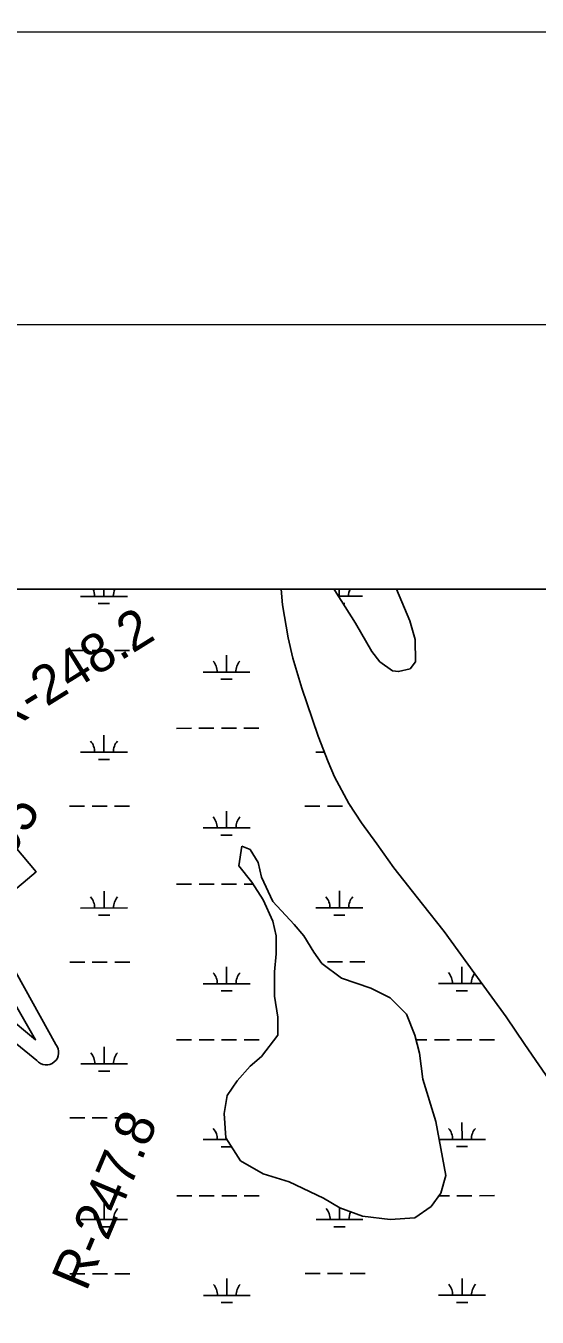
# Model space of a CAD drawing. Extents: x 3279314 to 3317160, y 734079 to 759431.
# Drawn here: x 3290027 to 3291118, y 756091 to 758848 of the extents above; entities that cross this region are included whole.
import ezdxf

# ---------------------------------------------------------------- set-up
doc = ezdxf.new("R2010")
doc.units = 0
for name, color, linetype in [('G-ANNO-NPLT', 7, 'Continuous'), ('V-ANNO-SYMB', 7, 'Continuous'), ('V-GRID-FRAM', 7, 'Continuous'), ('V-RIVR-RANG-IDEN', 7, 'Continuous'), ('V-TOPO-SHOR', 7, 'Continuous'), ('V-TOPO-WATR-IDEN', 7, 'Continuous'), ('V-WETL-SWMP', 7, 'Continuous')]:
    doc.layers.add(name, color=color, linetype=linetype)

msp = doc.modelspace()

# ---------------------------------------------------------------- linework, layer by layer
at = {"layer": 'G-ANNO-NPLT'}
msp.add_lwpolyline([(3279909.7, 734662.4), (3316576.3, 734681.1), (3316564, 758847.7), (3279897.4, 758829.1)], close=True, dxfattribs=at)
at = {"layer": 'V-ANNO-SYMB'}
msp.add_lwpolyline([(3282659.5, 735288.8), (3315742.7, 735305.7), (3315731, 758222.2), (3282647.8, 758205.4), (3282659.5, 735288.8)], dxfattribs=at)
at = {"layer": 'V-GRID-FRAM'}
msp.add_lwpolyline([(3283455.7, 757641.4), (3314923.7, 757657.4), (3314940.9, 739471.9), (3283457, 739455.9), (3283455.7, 757641.4)], dxfattribs=at)
at = {"layer": 'V-TOPO-SHOR'}
for points in [[(3291151.3, 756586.4), (3291091.9, 756673.2), (3291051.6, 756731.6), (3290984.6, 756824), (3290919.4, 756914.4), (3290873.5, 756972.8), (3290812.2, 757050.1), (3290775.8, 757101), (3290743.3, 757146.2), (3290716.4, 757187.7), (3290685.6, 757244.3), (3290672.1, 757276.5), (3290650.8, 757331.3), (3290637.3, 757371), (3290615.9, 757433.3), (3290596.5, 757497.6), (3290586.7, 757541.1), (3290574.7, 757611.2), (3290571.7, 757645)], [(3290684, 757645.1), (3290686.3, 757642.4), (3290730.5, 757572.6), (3290765.1, 757512.2), (3290782.3, 757489.6), (3290809, 757470.8), (3290822.2, 757469.1), (3290846.8, 757474.9), (3290858.1, 757490.2), (3290857.7, 757537.6), (3290846, 757577.3), (3290817.9, 757645.1)]]:
    msp.add_lwpolyline(points, dxfattribs=at)
at = {"layer": 'V-TOPO-WATR-IDEN'}
for points in [[(3289287.9, 757627), (3289527.1, 757437), (3289637.8, 757530.2), (3290049, 757041.7), (3289938.3, 756948.5), (3290091, 756672.8)], [(3289287.9, 757627), (3289527.1, 757437), (3289637.8, 757530.2), (3290049, 757041.7), (3289938.3, 756948.5), (3290091, 756672.8)], [(3290050.4, 756638.7), (3289798, 756844.3), (3289785.3, 756859.4), (3289644.6, 756740.9), (3289274, 757181.2), (3289414.7, 757299.7), (3289400.5, 757316.6), (3289247.3, 757592.8)], [(3290050.4, 756638.7), (3289798, 756844.3), (3289785.3, 756859.4), (3289644.6, 756740.9), (3289274, 757181.2), (3289414.7, 757299.7), (3289400.5, 757316.6), (3289247.3, 757592.8)], [(3289921.3, 756903.1), (3290047.8, 756683), (3289852.5, 756845.2)], [(3289921.3, 756903.1), (3290047.8, 756683), (3289852.5, 756845.2)]]:
    msp.add_lwpolyline(points, dxfattribs=at)
msp.add_arc((3290070.7, 756655.8), 26.5, 220.087, 40.087, dxfattribs=at)
msp.add_arc((3290070.7, 756655.8), 26.5, 220.087, 40.087, dxfattribs=at)
at = {"layer": 'V-WETL-SWMP'}
for p, q in [((3288660.9, 757644), (3290571.7, 757645)), ((3288660.9, 757644), (3290571.7, 757645)), ((3290143.6, 757629.7), (3290243.6, 757629.7)), ((3290193.6, 757629.7), (3290193.6, 757644.8)), ((3290571.7, 757645), (3290574.7, 757611.2)), ((3290571.7, 757645), (3290574.7, 757611.2)), ((3290684, 757645.1), (3290817.9, 757645.1)), ((3290686.3, 757642.4), (3290684, 757645.1)), ((3290684, 757645.1), (3290817.9, 757645.1)), ((3290686.3, 757642.4), (3290684, 757645.1)), ((3290730.5, 757572.6), (3290686.3, 757642.4)), ((3290730.5, 757572.6), (3290686.3, 757642.4)), ((3290694.2, 757630), (3290745.5, 757630)), ((3290695.5, 757630), (3290695.5, 757645.1)), ((3290817.9, 757645.1), (3290846, 757577.3)), ((3290817.9, 757645.1), (3290846, 757577.3)), ((3290181.6, 757614.3), (3290205.6, 757614.3)), ((3290574.7, 757611.2), (3290586.7, 757541.1)), ((3290574.7, 757611.2), (3290586.7, 757541.1)), ((3290703.9, 757614.5), (3290707.5, 757614.5)), ((3290765.1, 757512.2), (3290730.5, 757572.6)), ((3290765.1, 757512.2), (3290730.5, 757572.6)), ((3290846, 757577.3), (3290857.7, 757537.6)), ((3290846, 757577.3), (3290857.7, 757537.6)), ((3290586.7, 757541.1), (3290596.5, 757497.6)), ((3290586.7, 757541.1), (3290596.5, 757497.6)), ((3290120.3, 757514.2), (3290152.3, 757514.2)), ((3290168.3, 757514.3), (3290200.3, 757514.3)), ((3290216.3, 757514.3), (3290248.3, 757514.3)), ((3290782.3, 757489.6), (3290765.1, 757512.2)), ((3290782.3, 757489.6), (3290765.1, 757512.2)), ((3290857.7, 757537.6), (3290858.1, 757490.2)), ((3290857.7, 757537.6), (3290858.1, 757490.2)), ((3290455.1, 757468), (3290455.1, 757504)), ((3290596.5, 757497.6), (3290615.9, 757433.3)), ((3290596.5, 757497.6), (3290615.9, 757433.3)), ((3290809, 757470.8), (3290782.3, 757489.6)), ((3290809, 757470.8), (3290782.3, 757489.6)), ((3290858.1, 757490.2), (3290846.8, 757474.9)), ((3290858.1, 757490.2), (3290846.8, 757474.9)), ((3290405.1, 757467.9), (3290505.1, 757468)), ((3290822.2, 757469.1), (3290809, 757470.8)), ((3290822.2, 757469.1), (3290809, 757470.8)), ((3290846.8, 757474.9), (3290822.2, 757469.1)), ((3290846.8, 757474.9), (3290822.2, 757469.1)), ((3290443.2, 757452.5), (3290467.2, 757452.5)), ((3290615.9, 757433.3), (3290650.8, 757331.3)), ((3290615.9, 757433.3), (3290650.8, 757331.3)), ((3290348.4, 757347.8), (3290380.4, 757347.9)), ((3290396.4, 757347.9), (3290428.4, 757347.9)), ((3290444.4, 757347.9), (3290476.4, 757347.9)), ((3290492.4, 757347.9), (3290524.4, 757347.9)), ((3290193.8, 757297), (3290193.8, 757333)), ((3290650.8, 757331.3), (3290672.1, 757276.4)), ((3290650.8, 757331.3), (3290672.1, 757276.4)), ((3290143.8, 757297), (3290243.8, 757297)), ((3290645.7, 757297.3), (3290664, 757297.3)), ((3290181.8, 757281.6), (3290205.8, 757281.6)), ((3290672.1, 757276.4), (3290685.6, 757244.3)), ((3290672.1, 757276.4), (3290685.6, 757244.3)), ((3290685.6, 757244.3), (3290716.4, 757187.7)), ((3290685.6, 757244.3), (3290716.4, 757187.7)), ((3290120.4, 757181.6), (3290152.4, 757181.6)), ((3290168.4, 757181.6), (3290200.4, 757181.6)), ((3290216.4, 757181.6), (3290248.4, 757181.6)), ((3290622.4, 757181.8), (3290654.4, 757181.8)), ((3290670.4, 757181.8), (3290702.4, 757181.9)), ((3290716.4, 757187.7), (3290743.3, 757146.2)), ((3290716.4, 757187.7), (3290743.3, 757146.2)), ((3290718.4, 757181.9), (3290720.2, 757181.9)), ((3290455.3, 757135.3), (3290455.3, 757171.3)), ((3290405.3, 757135.3), (3290505.3, 757135.3)), ((3290743.3, 757146.2), (3290775.8, 757101)), ((3290743.3, 757146.2), (3290775.8, 757101)), ((3290443.3, 757119.9), (3290467.3, 757119.9)), ((3290775.8, 757101), (3290812.2, 757050.1)), ((3290775.8, 757101), (3290812.2, 757050.1)), ((3290488.2, 757096.2), (3290481.3, 757054.4)), ((3290488.2, 757096.2), (3290481.3, 757054.4)), ((3290505.6, 757089.2), (3290488.2, 757096.2)), ((3290505.6, 757089.2), (3290488.2, 757096.2)), ((3290523, 757061.4), (3290505.6, 757089.2)), ((3290523, 757061.4), (3290505.6, 757089.2)), ((3290481.3, 757054.4), (3290509.1, 757019.7)), ((3290481.3, 757054.4), (3290509.1, 757019.7)), ((3290529.9, 757030.1), (3290523, 757061.4)), ((3290529.9, 757030.1), (3290523, 757061.4)), ((3290812.2, 757050.1), (3290873.5, 756972.8)), ((3290812.2, 757050.1), (3290873.5, 756972.8)), ((3290348.5, 757015.2), (3290380.5, 757015.2)), ((3290396.5, 757015.2), (3290428.5, 757015.2)), ((3290444.5, 757015.2), (3290476.5, 757015.2)), ((3290492.5, 757015.2), (3290511.9, 757015.3)), ((3290509.1, 757019.7), (3290533.4, 756981.4)), ((3290509.1, 757019.7), (3290533.4, 756981.4)), ((3290554.3, 756977.9), (3290529.9, 757030.1)), ((3290554.3, 756977.9), (3290529.9, 757030.1)), ((3290194, 756964.3), (3290193.9, 757000.3)), ((3290695.9, 756964.6), (3290695.9, 757000.6)), ((3290144, 756964.3), (3290244, 756964.4)), ((3290533.4, 756981.4), (3290554.3, 756936.2)), ((3290533.4, 756981.4), (3290554.3, 756936.2)), ((3290599.5, 756929.2), (3290554.3, 756977.9)), ((3290599.5, 756929.2), (3290554.3, 756977.9)), ((3290645.9, 756964.6), (3290745.9, 756964.6)), ((3290873.5, 756972.8), (3290919.4, 756914.4)), ((3290873.5, 756972.8), (3290919.4, 756914.4)), ((3290182, 756948.9), (3290206, 756948.9)), ((3290554.3, 756936.2), (3290561.2, 756904.8)), ((3290554.3, 756936.2), (3290561.2, 756904.8)), ((3290683.9, 756949.2), (3290707.9, 756949.2)), ((3290561.2, 756904.8), (3290561.2, 756866.6)), ((3290561.2, 756904.8), (3290561.2, 756866.6)), ((3290620.3, 756904.8), (3290599.5, 756929.2)), ((3290620.3, 756904.8), (3290599.5, 756929.2)), ((3290641.2, 756870.1), (3290620.3, 756904.8)), ((3290641.2, 756870.1), (3290620.3, 756904.8)), ((3290919.4, 756914.4), (3290984.6, 756824)), ((3290919.4, 756914.4), (3290984.6, 756824)), ((3290561.2, 756866.6), (3290557.7, 756828.3)), ((3290561.2, 756866.6), (3290557.7, 756828.3)), ((3290658.6, 756845.7), (3290641.2, 756870.1)), ((3290658.6, 756845.7), (3290641.2, 756870.1)), ((3290120.6, 756848.9), (3290152.6, 756848.9)), ((3290168.6, 756848.9), (3290200.6, 756848.9)), ((3290216.6, 756848.9), (3290248.6, 756848.9)), ((3290455.5, 756802.6), (3290455.5, 756838.6)), ((3290557.7, 756828.3), (3290557.7, 756776.1)), ((3290557.7, 756828.3), (3290557.7, 756776.1)), ((3290700.3, 756814.4), (3290658.6, 756845.7)), ((3290700.3, 756814.4), (3290658.6, 756845.7)), ((3290670.5, 756849.2), (3290702.5, 756849.2)), ((3290718.5, 756849.2), (3290750.5, 756849.2)), ((3290957.4, 756802.9), (3290957.4, 756838.9)), ((3290984.6, 756824), (3291051.6, 756731.6)), ((3290984.6, 756824), (3291051.6, 756731.6)), ((3290405.5, 756802.6), (3290505.5, 756802.6)), ((3290762.8, 756793.5), (3290700.3, 756814.4)), ((3290762.8, 756793.5), (3290700.3, 756814.4)), ((3290907.4, 756802.8), (3290999.9, 756802.9)), ((3290443.5, 756787.2), (3290467.5, 756787.2)), ((3290557.7, 756776.1), (3290564.7, 756730.9)), ((3290557.7, 756776.1), (3290564.7, 756730.9)), ((3290804.6, 756772.6), (3290762.8, 756793.5)), ((3290804.6, 756772.6), (3290762.8, 756793.5)), ((3290839.3, 756737.9), (3290804.6, 756772.6)), ((3290839.3, 756737.9), (3290804.6, 756772.6)), ((3290945.4, 756787.4), (3290969.4, 756787.5)), ((3290564.7, 756730.9), (3290564.7, 756692.6)), ((3290564.7, 756730.9), (3290564.7, 756692.6)), ((3290856.7, 756692.6), (3290839.3, 756737.9)), ((3290856.7, 756692.6), (3290839.3, 756737.9)), ((3291051.6, 756731.6), (3291091.9, 756673.2)), ((3291051.6, 756731.6), (3291091.9, 756673.2)), ((3290564.7, 756692.6), (3290529.9, 756647.4)), ((3290564.7, 756692.6), (3290529.9, 756647.4)), ((3290867.1, 756654.4), (3290856.7, 756692.6)), ((3290867.1, 756654.4), (3290856.7, 756692.6)), ((3290194.1, 756631.7), (3290194.1, 756667.7)), ((3290348.7, 756682.5), (3290380.7, 756682.5)), ((3290396.7, 756682.5), (3290428.7, 756682.5)), ((3290444.7, 756682.5), (3290476.7, 756682.6)), ((3290492.7, 756682.6), (3290524.7, 756682.6)), ((3290859.4, 756682.8), (3290882.6, 756682.8)), ((3290898.6, 756682.8), (3290930.6, 756682.8)), ((3290946.6, 756682.8), (3290978.6, 756682.8)), ((3290994.6, 756682.8), (3291026.6, 756682.8)), ((3291091.9, 756673.2), (3291151.3, 756586.4)), ((3291091.9, 756673.2), (3291151.3, 756586.4)), ((3290144.1, 756631.6), (3290244.1, 756631.7)), ((3290529.9, 756647.4), (3290505.6, 756626.5)), ((3290529.9, 756647.4), (3290505.6, 756626.5)), ((3290874.1, 756598.7), (3290867.1, 756654.4)), ((3290874.1, 756598.7), (3290867.1, 756654.4)), ((3290182.1, 756616.2), (3290206.1, 756616.2)), ((3290505.6, 756626.5), (3290477.8, 756595.2)), ((3290505.6, 756626.5), (3290477.8, 756595.2)), ((3290477.8, 756595.2), (3290456.9, 756563.9)), ((3290477.8, 756595.2), (3290456.9, 756563.9)), ((3290901.9, 756508.2), (3290874.1, 756598.7)), ((3290901.9, 756508.2), (3290874.1, 756598.7)), ((3290456.9, 756563.9), (3290450, 756525.6)), ((3290456.9, 756563.9), (3290450, 756525.6)), ((3290450, 756525.6), (3290453.5, 756473.5)), ((3290450, 756525.6), (3290453.5, 756473.5)), ((3290120.8, 756516.2), (3290152.8, 756516.2)), ((3290168.8, 756516.2), (3290200.8, 756516.2)), ((3290216.8, 756516.3), (3290248.8, 756516.3)), ((3290922.8, 756393.4), (3290901.9, 756508.2)), ((3290922.8, 756393.4), (3290901.9, 756508.2)), ((3290957.6, 756470.2), (3290957.5, 756506.2)), ((3290405.7, 756469.9), (3290455.7, 756469.9)), ((3290453.5, 756473.5), (3290484.7, 756424.7)), ((3290453.5, 756473.5), (3290484.7, 756424.7)), ((3290455.7, 756469.9), (3290455.7, 756470)), ((3290908.8, 756470.2), (3291007.6, 756470.2)), ((3290443.7, 756454.5), (3290465.6, 756454.5)), ((3290945.6, 756454.8), (3290969.6, 756454.8)), ((3290484.7, 756424.7), (3290533.4, 756396.9)), ((3290484.7, 756424.7), (3290533.4, 756396.9)), ((3290533.4, 756396.9), (3290589, 756379.5)), ((3290533.4, 756396.9), (3290589, 756379.5)), ((3290912.3, 756355.2), (3290922.8, 756393.4)), ((3290912.3, 756355.2), (3290922.8, 756393.4)), ((3290589, 756379.5), (3290662, 756344.7)), ((3290589, 756379.5), (3290662, 756344.7)), ((3290891.5, 756327.3), (3290912.3, 756355.2)), ((3290891.5, 756327.3), (3290912.3, 756355.2)), ((3290194.3, 756299), (3290194.3, 756335)), ((3290348.9, 756349.8), (3290380.9, 756349.8)), ((3290396.9, 756349.8), (3290428.9, 756349.9)), ((3290444.9, 756349.9), (3290476.9, 756349.9)), ((3290492.9, 756349.9), (3290524.9, 756349.9)), ((3290662, 756344.7), (3290696.8, 756323.9)), ((3290662, 756344.7), (3290696.8, 756323.9)), ((3290856.7, 756303), (3290891.5, 756327.3)), ((3290856.7, 756303), (3290891.5, 756327.3)), ((3290908.5, 756350.1), (3290930.8, 756350.1)), ((3290946.8, 756350.1), (3290978.8, 756350.1)), ((3290994.8, 756350.1), (3291026.8, 756350.2)), ((3290144.3, 756299), (3290244.3, 756299)), ((3290646.2, 756299.2), (3290746.2, 756299.3)), ((3290696.2, 756299.3), (3290696.2, 756324.2)), ((3290696.8, 756323.9), (3290745.5, 756306.5)), ((3290696.8, 756323.9), (3290745.5, 756306.5)), ((3290745.5, 756306.5), (3290804.6, 756299.5)), ((3290745.5, 756306.5), (3290804.6, 756299.5)), ((3290804.6, 756299.5), (3290856.7, 756303)), ((3290804.6, 756299.5), (3290856.7, 756303)), ((3290182.3, 756283.6), (3290206.3, 756283.6)), ((3290684.2, 756283.8), (3290708.2, 756283.8)), ((3290121, 756183.5), (3290153, 756183.5)), ((3290169, 756183.6), (3290201, 756183.6)), ((3290217, 756183.6), (3290249, 756183.6)), ((3290455.8, 756137.3), (3290455.8, 756173.3)), ((3290622.9, 756183.8), (3290654.9, 756183.8)), ((3290670.9, 756183.8), (3290702.9, 756183.8)), ((3290718.9, 756183.8), (3290750.9, 756183.9)), ((3290957.7, 756137.5), (3290957.7, 756173.5)), ((3290405.8, 756137.2), (3290505.8, 756137.3)), ((3290907.7, 756137.5), (3291007.7, 756137.6)), ((3290443.8, 756121.8), (3290467.8, 756121.8)), ((3290945.7, 756122.1), (3290969.7, 756122.1))]:
    msp.add_line(p, q, dxfattribs=at)
for centre, start, end in [((3290138.4, 757630.1), 359.2573, 24.5503), ((3290248.9, 757630.2), 155.508, 180.801), ((3290750.8, 757630.5), 155.508, 180.801), ((3290399.9, 757468.4), 359.2573, 40.801), ((3290510.4, 757468.5), 139.2573, 180.801), ((3290138.6, 757297.5), 359.2573, 40.801), ((3290249, 757297.5), 139.2573, 180.801), ((3290400.1, 757135.7), 359.2573, 40.801), ((3290510.6, 757135.8), 139.2573, 180.801), ((3290138.7, 756964.8), 359.2573, 40.801), ((3290249.2, 756964.9), 139.2573, 180.801), ((3290640.6, 756965.1), 359.2573, 40.801), ((3290751.1, 756965.1), 139.2573, 180.801), ((3290400.2, 756803.1), 359.2573, 40.801), ((3290510.7, 756803.1), 139.2573, 180.801), ((3290902.1, 756803.3), 359.2573, 40.801), ((3291012.6, 756803.4), 143.4745, 180.801), ((3290138.9, 756632.1), 359.2573, 40.801), ((3290249.4, 756632.2), 139.2573, 180.801), ((3290400.4, 756470.4), 359.2573, 40.801), ((3290902.3, 756470.6), 359.2573, 40.801), ((3291012.8, 756470.7), 139.2573, 180.801), ((3290139.1, 756299.4), 359.2573, 40.801), ((3290249.5, 756299.5), 139.2573, 180.801), ((3290641, 756299.7), 359.2573, 40.801), ((3290751.5, 756299.8), 153.3275, 180.801), ((3290400.6, 756137.7), 359.2573, 40.801), ((3290511.1, 756137.8), 139.2573, 180.801), ((3290902.5, 756138), 359.2573, 40.801), ((3291013, 756138), 139.2573, 180.801)]:
    msp.add_arc(centre, 35.2, start, end, dxfattribs=at)

# ---------------------------------------------------------------- texts
at = {"layer": 'V-RIVR-RANG-IDEN'}
for s, rotation, p in [('R-248.2', 31.889, (3289971.8, 757331.1)), ('R-247.95', 57.9554, (3289818.4, 756785.7)), ('R-247.8', 67.1108, (3290156, 756143.6))]:
    msp.add_text(s, height=83, rotation=rotation, dxfattribs=at).set_placement(p)

doc.saveas('drawing.dxf')
